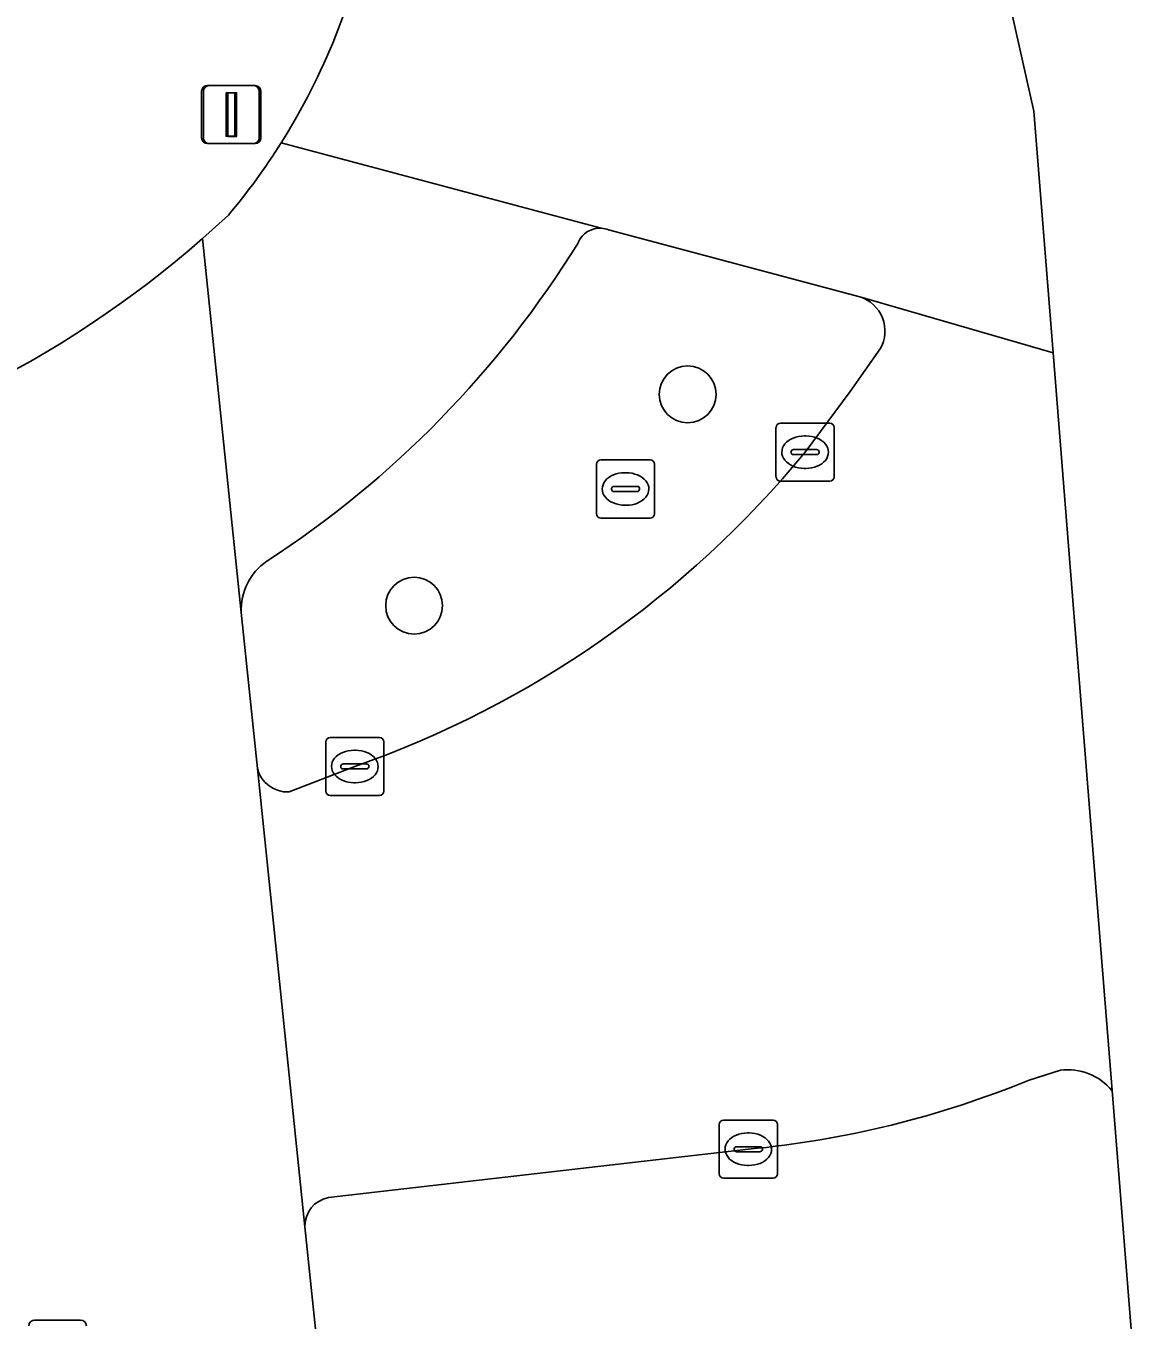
# Model space of a CAD drawing. Extents: x 160675 to 161153, y 383241 to 383714.
# Drawn here: x 161133.28 to 161152.45, y 383570.01 to 383592.29 of the extents above; entities that cross this region are included whole.
import ezdxf

# ---------------------------------------------------------------- set-up
doc = ezdxf.new("R2010")
doc.units = 0
for name, color, linetype in [('IMGEO_Boom', 7, 'Continuous'), ('IMGEO_Drukknoppaal', 7, 'Continuous'), ('IMGEO_Fietspad_open', 7, 'Continuous'), ('IMGEO_Kolk', 7, 'Continuous'), ('IMGEO_Rijbaan_lokaal_gesloten', 7, 'Continuous'), ('IMGEO_Rioolput', 7, 'Continuous'), ('IMGEO_Verkeerseiland_groen', 7, 'Continuous'), ('IMGEO_Verkeersregelinstallatiepaal', 7, 'Continuous')]:
    doc.layers.add(name, color=color, linetype=linetype)

msp = doc.modelspace()

# ---------------------------------------------------------------- linework, layer by layer
at = {"layer": 'IMGEO_Boom'}
for centre in [(161144.664, 383585.946), (161139.958, 383582.31)]:
    msp.add_circle(centre, 0.489, dxfattribs=at)
at = {"layer": 'IMGEO_Drukknoppaal'}
for p, q in [((161136.332, 383590.361), (161136.332, 383591.161)), ((161136.332, 383591.161), (161136.332, 383590.361)), ((161136.432, 383591.261), (161137.222, 383591.261)), ((161137.222, 383591.261), (161136.432, 383591.261)), ((161137.322, 383591.161), (161137.322, 383590.361)), ((161137.322, 383590.361), (161137.322, 383591.161)), ((161137.222, 383590.261), (161136.432, 383590.261)), ((161136.432, 383590.261), (161137.222, 383590.261))]:
    msp.add_line(p, q, dxfattribs=at)
msp.add_lwpolyline([(161136.752, 383591.136), (161136.902, 383591.136), (161136.902, 383590.386), (161136.752, 383590.386), (161136.752, 383591.136)], dxfattribs=at)
for centre, start, end in [((161136.432, 383591.161), 90, 180), ((161136.432, 383591.161), 90, 180), ((161137.222, 383591.161), 0, 90), ((161137.222, 383591.161), 360, 90), ((161136.432, 383590.361), 180, 270), ((161136.432, 383590.361), 180, 270), ((161137.222, 383590.361), 270, 0), ((161137.222, 383590.361), 270, 0)]:
    msp.add_arc(centre, 0.1, start, end, dxfattribs=at)
at = {"layer": 'IMGEO_Fietspad_open'}
msp.add_lwpolyline([(161136.316, 383588.626), (161136.762, 383589.03)], dxfattribs=at)
for centre, radius, start, end in [((161128.051, 383596.333), 11.367, 327.7996, 348.5976), ((161127.921, 383596.426), 11.527, 320.0833, 327.7526), ((161124.327, 383602.31), 18.193, 280.7448, 311.2225)]:
    msp.add_arc(centre, radius, start, end, dxfattribs=at)
at = {"layer": 'IMGEO_Kolk'}
for p, q in [((161146.185, 383584.526), (161146.185, 383585.378)), ((161146.26, 383585.452), (161147.112, 383585.452)), ((161147.186, 383585.378), (161147.186, 383584.526)), ((161146.673, 383585.232), (161146.698, 383585.232)), ((161146.444, 383584.946), (161146.444, 383584.958)), ((161146.882, 383584.909), (161146.484, 383584.909)), ((161146.487, 383584.995), (161146.885, 383584.995)), ((161146.928, 383584.958), (161146.928, 383584.946)), ((161146.696, 383584.672), (161146.671, 383584.672)), ((161147.112, 383584.452), (161146.26, 383584.452)), ((161138.437, 383579.116), (161138.437, 383579.968)), ((161138.512, 383580.042), (161139.364, 383580.042)), ((161139.438, 383579.968), (161139.438, 383579.116)), ((161138.925, 383579.822), (161138.95, 383579.822)), ((161138.696, 383579.536), (161138.696, 383579.548)), ((161139.134, 383579.499), (161138.736, 383579.499)), ((161138.739, 383579.585), (161139.137, 383579.585)), ((161139.18, 383579.548), (161139.18, 383579.536)), ((161138.948, 383579.262), (161138.923, 383579.262)), ((161139.364, 383579.042), (161138.512, 383579.042)), ((161145.208, 383572.529), (161145.208, 383573.381)), ((161145.283, 383573.455), (161146.135, 383573.455)), ((161146.209, 383573.381), (161146.209, 383572.529)), ((161145.696, 383573.235), (161145.721, 383573.235)), ((161145.467, 383572.949), (161145.467, 383572.961)), ((161145.905, 383572.912), (161145.507, 383572.912)), ((161145.51, 383572.998), (161145.908, 383572.998)), ((161145.951, 383572.961), (161145.951, 383572.949)), ((161145.719, 383572.675), (161145.694, 383572.675)), ((161146.135, 383572.455), (161145.283, 383572.455))]:
    msp.add_line(p, q, dxfattribs=at)
for points in [[(161146.185, 383584.526), (161146.185, 383585.378)], [(161146.26, 383585.452), (161147.112, 383585.452)], [(161147.186, 383585.378), (161147.186, 383584.526)], [(161147.112, 383584.452), (161146.26, 383584.452)], [(161138.437, 383579.116), (161138.437, 383579.968)], [(161138.512, 383580.042), (161139.364, 383580.042)], [(161139.438, 383579.968), (161139.438, 383579.116)], [(161139.364, 383579.042), (161138.512, 383579.042)], [(161145.208, 383572.529), (161145.208, 383573.381)], [(161145.283, 383573.455), (161146.135, 383573.455)], [(161146.209, 383573.381), (161146.209, 383572.529)], [(161146.135, 383572.455), (161145.283, 383572.455)]]:
    msp.add_lwpolyline(points, dxfattribs=at)
for centre, radius, start, end in [((161146.262, 383585.376), 0.0765, 91.552, 178.448), ((161146.262, 383585.376), 0.0765, 91.552, 178.448), ((161147.11, 383585.376), 0.0765, 1.552, 88.448), ((161147.11, 383585.376), 0.0765, 1.552, 88.448), ((161146.484, 383584.955), 0.0403, 85.8775, 175.7526), ((161146.481, 383584.945), 0.0366, 178.938, 274.7102), ((161146.885, 383584.952), 0.043, 264.8664, 352.4533), ((161146.889, 383584.957), 0.0386, 1.7309, 96.639), ((161146.262, 383584.528), 0.0765, 181.552, 268.448), ((161146.262, 383584.528), 0.0765, 181.552, 268.448), ((161147.11, 383584.528), 0.0765, 271.552, 358.448), ((161147.11, 383584.528), 0.0765, 271.552, 358.448), ((161138.514, 383579.966), 0.0765, 91.552, 178.448), ((161138.514, 383579.966), 0.0765, 91.552, 178.448), ((161139.362, 383579.966), 0.0765, 1.552, 88.448), ((161139.362, 383579.966), 0.0765, 1.552, 88.448), ((161138.736, 383579.545), 0.0403, 85.8775, 175.7526), ((161138.733, 383579.535), 0.0366, 178.938, 274.7102), ((161139.137, 383579.542), 0.043, 264.8664, 352.4533), ((161139.141, 383579.547), 0.0386, 1.7309, 96.639), ((161138.514, 383579.118), 0.0765, 181.552, 268.448), ((161138.514, 383579.118), 0.0765, 181.552, 268.448), ((161139.362, 383579.118), 0.0765, 271.552, 358.448), ((161139.362, 383579.118), 0.0765, 271.552, 358.448), ((161145.285, 383573.379), 0.0765, 91.552, 178.448), ((161145.285, 383573.379), 0.0765, 91.552, 178.448), ((161146.133, 383573.379), 0.0765, 1.552, 88.448), ((161146.133, 383573.379), 0.0765, 1.552, 88.448), ((161145.507, 383572.958), 0.0403, 85.8775, 175.7526), ((161145.504, 383572.948), 0.0366, 178.938, 274.7102), ((161145.908, 383572.955), 0.043, 264.8664, 352.4533), ((161145.912, 383572.96), 0.0386, 1.7309, 96.639), ((161145.285, 383572.531), 0.0765, 181.552, 268.448), ((161145.285, 383572.531), 0.0765, 181.552, 268.448), ((161146.133, 383572.531), 0.0765, 271.552, 358.448), ((161146.133, 383572.531), 0.0765, 271.552, 358.448)]:
    msp.add_arc(centre, radius, start, end, dxfattribs=at)
for centre, major_axis, ratio, start_param, end_param in [((161146.672, 383584.952), (-0.387, 0.002), 0.722429, 4.712389, 7.853982), ((161146.697, 383584.952), (-0.39, 0.002), 0.717154, 1.570796, 4.712389), ((161138.924, 383579.542), (-0.387, 0.002), 0.722429, 4.712389, 7.853982), ((161138.949, 383579.542), (-0.39, 0.002), 0.717154, 1.570796, 4.712389), ((161145.695, 383572.955), (-0.387, 0.002), 0.722429, 4.712389, 7.853982), ((161145.72, 383572.955), (-0.39, 0.002), 0.717154, 1.570796, 4.712389)]:
    msp.add_ellipse(centre, major_axis=major_axis, ratio=ratio, start_param=start_param, end_param=end_param, dxfattribs=at)
at = {"layer": 'IMGEO_Rijbaan_lokaal_gesloten'}
for points in [[(161150.953, 383586.662), (161150.621, 383590.82), (161149.358, 383596.446), (161148.502, 383596.701), (161148.047, 383596.823), (161140.087, 383599.207), (161139.879, 383597.186), (161139.194, 383594.086)], [(161143.179, 383588.805), (161137.67, 383590.276)], [(161137.67, 383590.276), (161143.179, 383588.805)], [(161136.762, 383589.03), (161136.316, 383588.626), (161136.982, 383582.191)], [(161143.3, 383588.777), (161147.627, 383587.625), (161150.953, 383586.662)], [(161137.261, 383579.506), (161136.982, 383582.191), (161136.316, 383588.626)], [(161150.953, 383586.662), (161147.627, 383587.625)], [(161147.98, 383586.728), (161147.46, 383585.994), (161146.686, 383584.952)], [(161151.967, 383573.964), (161151.287, 383582.473), (161150.953, 383586.662)], [(161138.409, 383568.434), (161138.076, 383571.618), (161137.261, 383579.506)], [(161137.261, 383579.506), (161138.076, 383571.618)], [(161138.938, 383579.542), (161137.805, 383579.105)], [(161150.543, 383574.146), (161151.078, 383574.314)], [(161138.482, 383572.122), (161145.709, 383572.955)]]:
    msp.add_lwpolyline(points, dxfattribs=at)
for centre, radius, start, end in [((161128.051, 383596.333), 11.367, 327.7996, 348.5976), ((161127.921, 383596.426), 11.527, 320.0833, 327.7526), ((161143.152, 383588.406), 0.4, 86.1843, 157.2248), ((161143.157, 383588.433), 0.373, 67.3799, 86.5617), ((161124.327, 383602.31), 18.193, 280.7448, 311.2225), ((161127.843, 383597.796), 17.565, 303.0522, 328.2787), ((161147.442, 383587.034), 0.619, 330.3818, 72.5809), ((161133.151, 383596.082), 17.523, 289.282, 320.567), ((161137.997, 383582.236), 1.016, 124.3904, 182.5314), ((161137.777, 383579.636), 0.532, 194.159, 273.0507), ((161151.203, 383573.328), 0.994, 39.81, 97.2491), ((161144.145, 383589.707), 16.825, 275.3324, 292.3493), ((161138.575, 383571.631), 0.499, 100.7498, 181.5434)]:
    msp.add_arc(centre, radius, start, end, dxfattribs=at)
at = {"layer": 'IMGEO_Rioolput'}
for p, q in [((161143.095, 383583.892), (161143.095, 383584.744)), ((161143.17, 383584.818), (161144.022, 383584.818)), ((161144.096, 383584.744), (161144.096, 383583.892)), ((161143.583, 383584.598), (161143.608, 383584.598)), ((161143.354, 383584.312), (161143.354, 383584.324)), ((161143.792, 383584.275), (161143.394, 383584.275)), ((161143.397, 383584.361), (161143.795, 383584.361)), ((161143.838, 383584.324), (161143.838, 383584.312)), ((161143.606, 383584.038), (161143.581, 383584.038)), ((161144.022, 383583.818), (161143.17, 383583.818))]:
    msp.add_line(p, q, dxfattribs=at)
for points in [[(161143.095, 383583.892), (161143.095, 383584.744)], [(161143.17, 383584.818), (161144.022, 383584.818)], [(161144.096, 383584.744), (161144.096, 383583.892)], [(161144.022, 383583.818), (161143.17, 383583.818)]]:
    msp.add_lwpolyline(points, dxfattribs=at)
for centre, radius, start, end in [((161143.172, 383584.742), 0.0765, 91.552, 178.448), ((161143.172, 383584.742), 0.0765, 91.552, 178.448), ((161144.02, 383584.742), 0.0765, 1.552, 88.448), ((161144.02, 383584.742), 0.0765, 1.552, 88.448), ((161143.394, 383584.321), 0.0403, 85.8775, 175.7526), ((161143.391, 383584.311), 0.0366, 178.938, 274.7102), ((161143.795, 383584.318), 0.043, 264.8664, 352.4533), ((161143.799, 383584.323), 0.0386, 1.7309, 96.639), ((161143.172, 383583.894), 0.0765, 181.552, 268.448), ((161143.172, 383583.894), 0.0765, 181.552, 268.448), ((161144.02, 383583.894), 0.0765, 271.552, 358.448), ((161144.02, 383583.894), 0.0765, 271.552, 358.448)]:
    msp.add_arc(centre, radius, start, end, dxfattribs=at)
for centre, major_axis, ratio, start_param, end_param in [((161143.582, 383584.318), (-0.387, 0.002), 0.722429, 4.712389, 7.853982), ((161143.607, 383584.318), (-0.39, 0.002), 0.717154, 1.570796, 4.712389)]:
    msp.add_ellipse(centre, major_axis=major_axis, ratio=ratio, start_param=start_param, end_param=end_param, dxfattribs=at)
at = {"layer": 'IMGEO_Verkeerseiland_groen'}
for points in [[(161147.627, 383587.625), (161143.3, 383588.777)], [(161146.686, 383584.952), (161147.46, 383585.994), (161147.98, 383586.728)], [(161136.982, 383582.191), (161137.261, 383579.506)], [(161137.805, 383579.105), (161138.938, 383579.542)], [(161151.078, 383574.314), (161150.543, 383574.146)], [(161152.451, 383567.907), (161151.967, 383573.964)], [(161145.709, 383572.955), (161138.482, 383572.122)], [(161138.076, 383571.618), (161138.409, 383568.434)]]:
    msp.add_lwpolyline(points, dxfattribs=at)
for centre, radius, start, end in [((161143.152, 383588.406), 0.4, 86.1843, 157.2248), ((161143.157, 383588.433), 0.373, 67.3799, 86.5617), ((161127.843, 383597.796), 17.565, 303.0522, 328.2787), ((161147.442, 383587.034), 0.619, 330.3818, 72.5809), ((161133.151, 383596.082), 17.523, 289.282, 320.567), ((161137.997, 383582.236), 1.016, 124.3904, 182.5314), ((161137.777, 383579.636), 0.532, 194.159, 273.0507), ((161151.203, 383573.328), 0.994, 39.81, 97.2491), ((161144.145, 383589.707), 16.825, 275.3324, 292.3493), ((161138.575, 383571.631), 0.499, 100.7498, 181.5434)]:
    msp.add_arc(centre, radius, start, end, dxfattribs=at)
at = {"layer": 'IMGEO_Verkeersregelinstallatiepaal'}
for p, q in [((161136.301, 383590.362), (161136.301, 383591.162)), ((161136.301, 383591.162), (161136.301, 383590.362)), ((161136.401, 383591.262), (161137.191, 383591.262)), ((161137.191, 383591.262), (161136.401, 383591.262)), ((161137.291, 383591.162), (161137.291, 383590.362)), ((161137.291, 383590.362), (161137.291, 383591.162)), ((161137.191, 383590.262), (161136.401, 383590.262)), ((161136.401, 383590.262), (161137.191, 383590.262)), ((161133.428, 383570.014), (161134.218, 383570.014)), ((161134.218, 383570.014), (161133.428, 383570.014))]:
    msp.add_line(p, q, dxfattribs=at)
msp.add_lwpolyline([(161136.721, 383591.137), (161136.871, 383591.137), (161136.871, 383590.387), (161136.721, 383590.387), (161136.721, 383591.137)], dxfattribs=at)
for centre, start, end in [((161136.401, 383591.162), 90, 180), ((161136.401, 383591.162), 90, 180), ((161137.191, 383591.162), 0, 90), ((161137.191, 383591.162), 360, 90), ((161136.401, 383590.362), 180, 270), ((161136.401, 383590.362), 180, 270), ((161137.191, 383590.362), 270, 0), ((161137.191, 383590.362), 270, 0), ((161133.428, 383569.914), 90, 180), ((161133.428, 383569.914), 90, 180), ((161134.218, 383569.914), 0, 90), ((161134.218, 383569.914), 360, 90)]:
    msp.add_arc(centre, 0.1, start, end, dxfattribs=at)

doc.saveas('drawing.dxf')
